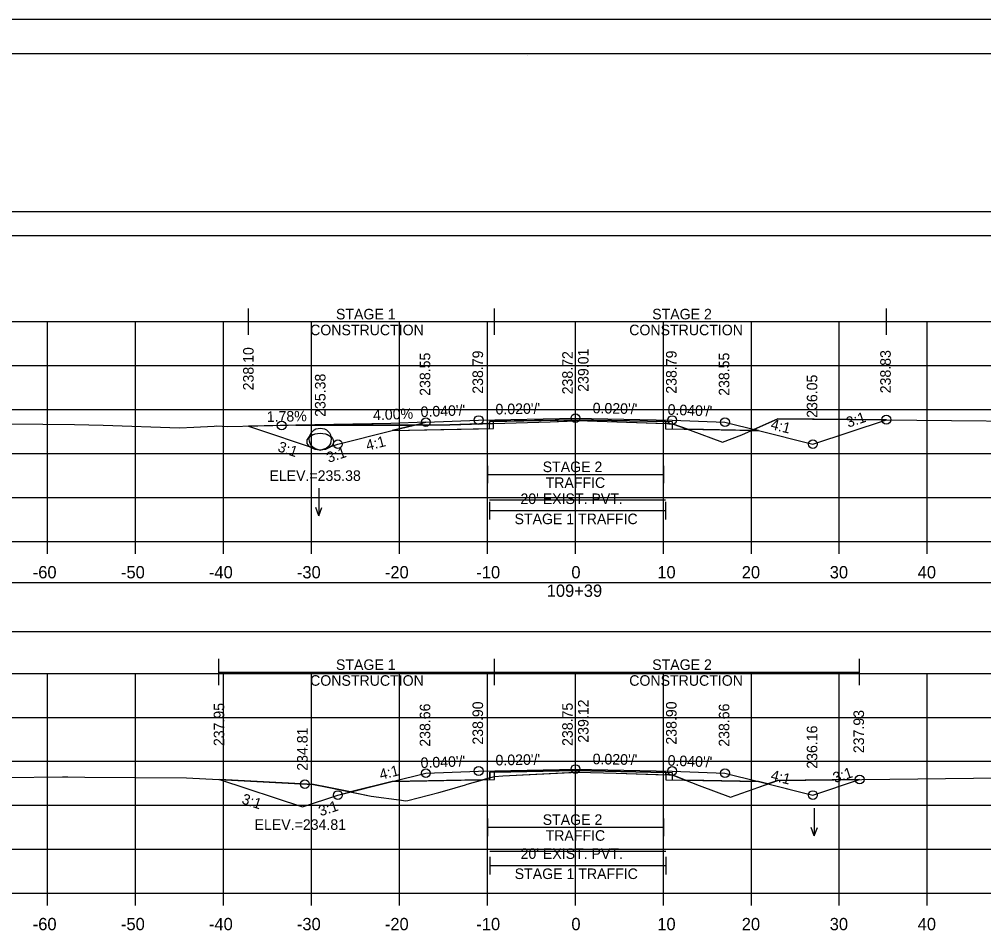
# Model space of a CAD drawing. Extents: x 1369627 to 1374022, y 380035 to 398173.
# Drawn here: x 1370116 to 1370225.7, y 380784.4 to 380888.2 of the extents above; entities that cross this region are included whole.
import ezdxf

# ---------------------------------------------------------------- set-up
doc = ezdxf.new("R2010")
doc.units = 0
for name, color, linetype in [('Default', 7, 'Continuous'), ('R_Alt Surface', 7, 'Continuous'), ('R_Axis', 7, 'Continuous'), ('R_Axis Annot', 7, 'Continuous'), ('R_Border', 7, 'Continuous'), ('R_Border Notes', 7, 'Continuous'), ('R_Drive', 7, 'Continuous'), ('R_Exist Surface', 7, 'Continuous'), ('R_Fin Surface', 7, 'Continuous'), ('R_Grid', 7, 'Continuous'), ('R_MOT', 7, 'Continuous'), ('R_No Plot', 7, 'Continuous'), ('R_Water', 7, 'Continuous'), ('R_Water Annot', 7, 'Continuous'), ('R_Xsect Elev', 7, 'Continuous'), ('R_Xsect Slope', 7, 'Continuous'), ('T_Vehicle Path Lt Minor', 7, 'Continuous'), ('T_Vehicle Path Rt', 7, 'Continuous')]:
    doc.layers.add(name, color=color, linetype=linetype)

msp = doc.modelspace()

# ---------------------------------------------------------------- linework, layer by layer
at = {"layer": 'Default'}
for points in [[(1370029.24, 380863.63), (1370329.24, 380863.63), (1370329.24, 380866.34), (1370029.24, 380866.34)], [(1370029.24, 380818.64), (1370329.24, 380818.64), (1370329.24, 380824.17), (1370029.24, 380824.17)]]:
    msp.add_lwpolyline(points, close=True, dxfattribs=at)
at = {"layer": 'R_Alt Surface'}
for points in [[(1370158.41, 380841.46), (1370169.49, 380841.69), (1370169.49, 380842.52), (1370179.24, 380842.71), (1370189.49, 380842.51), (1370189.49, 380841.68), (1370200.07, 380841.46)], [(1370158.41, 380801.57), (1370169.5, 380801.79), (1370169.5, 380802.62), (1370179.24, 380802.82), (1370189.5, 380802.61), (1370189.5, 380801.78), (1370200.07, 380801.57)]]:
    msp.add_lwpolyline(points, dxfattribs=at)
at = {"layer": 'R_Axis'}
for p, q in [((1370029.24, 380828.87), (1370329.24, 380828.87)), ((1370119.24, 380827.47), (1370119.24, 380828.87)), ((1370129.24, 380827.47), (1370129.24, 380828.87)), ((1370139.24, 380827.47), (1370139.24, 380828.87)), ((1370149.24, 380827.47), (1370149.24, 380828.87)), ((1370159.24, 380827.47), (1370159.24, 380828.87)), ((1370169.24, 380827.47), (1370169.24, 380828.87)), ((1370179.24, 380827.47), (1370179.24, 380828.87)), ((1370189.24, 380827.47), (1370189.24, 380828.87)), ((1370199.24, 380827.47), (1370199.24, 380828.87)), ((1370209.24, 380827.47), (1370209.24, 380828.87)), ((1370219.24, 380827.47), (1370219.24, 380828.87)), ((1370029.24, 380788.87), (1370329.24, 380788.87)), ((1370119.24, 380787.47), (1370119.24, 380788.87)), ((1370129.24, 380787.47), (1370129.24, 380788.87)), ((1370139.24, 380787.47), (1370139.24, 380788.87)), ((1370149.24, 380787.47), (1370149.24, 380788.87)), ((1370159.24, 380787.47), (1370159.24, 380788.87)), ((1370169.24, 380787.47), (1370169.24, 380788.87)), ((1370179.24, 380787.47), (1370179.24, 380788.87)), ((1370189.24, 380787.47), (1370189.24, 380788.87)), ((1370199.24, 380787.47), (1370199.24, 380788.87)), ((1370209.24, 380787.47), (1370209.24, 380788.87)), ((1370219.24, 380787.47), (1370219.24, 380788.87))]:
    msp.add_line(p, q, dxfattribs=at)
at = {"layer": 'R_Border'}
for p, q in [((1370021.24, 380884.33), (1370337.42, 380884.33)), ((1370173.76, 380884.07), (1370173.76, 380884.07)), ((1370173.76, 380884.07), (1370173.76, 380884.07))]:
    msp.add_line(p, q, dxfattribs=at)
at = {"layer": 'R_Drive'}
for p, q in [((1370158.24, 380842.26), (1370142.06, 380841.97)), ((1370162.24, 380842.42), (1370158.24, 380842.26))]:
    msp.add_line(p, q, dxfattribs=at)
at = {"layer": 'R_Exist Surface'}
for points in [[(1370111.44, 380842.27), (1370122.3, 380842.16), (1370125.55, 380842.09), (1370134.25, 380841.77), (1370135.86, 380841.87), (1370138.16, 380841.98), (1370138.46, 380842.01), (1370139.7, 380841.92), (1370146.57, 380842.07), (1370164.97, 380842.11), (1370169.91, 380842.27), (1370176.37, 380842.47), (1370179.49, 380842.6), (1370182.86, 380842.49), (1370189.66, 380842.26), (1370189.87, 380842.24), (1370190.36, 380842.2), (1370192.3, 380841.51), (1370195.95, 380840.17), (1370198.16, 380841), (1370202.26, 380842.82), (1370233.86, 380842.52)], [(1370114.44, 380802.03), (1370120.92, 380802.12), (1370121.54, 380802.11), (1370123.46, 380802.06), (1370135.03, 380801.99), (1370138.72, 380801.82), (1370149.48, 380801.22), (1370151, 380800.93), (1370156.01, 380799.91), (1370159.46, 380799.44), (1370159.92, 380799.37), (1370160.18, 380799.42), (1370163.73, 380800.32), (1370164.4, 380800.53), (1370166.75, 380801.21), (1370166.92, 380801.26), (1370170.05, 380802.16), (1370170.99, 380802.21), (1370179.5, 380802.64), (1370183.89, 380802.52), (1370189.85, 380802.34), (1370190.22, 380802.28), (1370190.51, 380802.23), (1370193.29, 380801.12), (1370196.86, 380799.78), (1370200.08, 380800.94), (1370202.25, 380801.69), (1370237.21, 380802.1)]]:
    msp.add_lwpolyline(points, dxfattribs=at)
at = {"layer": 'R_Fin Surface'}
for points in [[(1370142.06, 380841.97), (1370150.23, 380839.25), (1370152.24, 380839.92), (1370158.41, 380841.46), (1370162.24, 380842.42), (1370168.24, 380842.66), (1370179.24, 380842.88), (1370190.24, 380842.66), (1370196.24, 380842.42), (1370200.05, 380841.47), (1370206.24, 380839.92), (1370214.59, 380842.71)], [(1370138.79, 380801.82), (1370148.2, 380798.68), (1370152.24, 380800.03), (1370158.41, 380801.57), (1370162.24, 380802.53), (1370168.24, 380802.77), (1370179.24, 380802.99), (1370190.24, 380802.77), (1370196.24, 380802.53), (1370200.05, 380801.57), (1370206.24, 380800.03), (1370211.55, 380801.8)]]:
    msp.add_lwpolyline(points, dxfattribs=at)
at = {"layer": 'R_Grid'}
for p, q in [((1370029.24, 380853.87), (1370329.24, 380853.87)), ((1370119.24, 380828.87), (1370119.24, 380853.87)), ((1370129.24, 380828.87), (1370129.24, 380853.87)), ((1370139.24, 380828.87), (1370139.24, 380853.87)), ((1370149.24, 380828.87), (1370149.24, 380853.87)), ((1370159.24, 380828.87), (1370159.24, 380853.87)), ((1370169.24, 380828.87), (1370169.24, 380853.87)), ((1370179.24, 380828.87), (1370179.24, 380853.87)), ((1370189.24, 380828.87), (1370189.24, 380853.87)), ((1370199.24, 380828.87), (1370199.24, 380853.87)), ((1370209.24, 380828.87), (1370209.24, 380853.87)), ((1370219.24, 380828.87), (1370219.24, 380853.87)), ((1370029.24, 380848.87), (1370329.24, 380848.87)), ((1370029.24, 380843.87), (1370329.24, 380843.87)), ((1370029.24, 380838.87), (1370329.24, 380838.87)), ((1370029.24, 380833.87), (1370329.24, 380833.87)), ((1370029.24, 380828.87), (1370329.24, 380828.87)), ((1370029.24, 380813.87), (1370329.24, 380813.87)), ((1370119.24, 380788.87), (1370119.24, 380813.87)), ((1370129.24, 380788.87), (1370129.24, 380813.87)), ((1370139.24, 380788.87), (1370139.24, 380813.87)), ((1370149.24, 380788.87), (1370149.24, 380813.87)), ((1370159.24, 380788.87), (1370159.24, 380813.87)), ((1370169.24, 380788.87), (1370169.24, 380813.87)), ((1370179.24, 380788.87), (1370179.24, 380813.87)), ((1370189.24, 380788.87), (1370189.24, 380813.87)), ((1370199.24, 380788.87), (1370199.24, 380813.87)), ((1370209.24, 380788.87), (1370209.24, 380813.87)), ((1370219.24, 380788.87), (1370219.24, 380813.87)), ((1370029.24, 380808.87), (1370329.24, 380808.87)), ((1370029.24, 380803.87), (1370329.24, 380803.87)), ((1370029.24, 380798.87), (1370329.24, 380798.87)), ((1370029.24, 380793.87), (1370329.24, 380793.87)), ((1370029.24, 380788.87), (1370329.24, 380788.87))]:
    msp.add_line(p, q, dxfattribs=at)
at = {"layer": 'R_MOT'}
for p, q in [((1370142.06, 380852.36), (1370142.06, 380855.36)), ((1370170.05, 380852.36), (1370170.05, 380855.36)), ((1370214.59, 380852.36), (1370214.59, 380855.36)), ((1370142.06, 380853.86), (1370214.59, 380853.86)), ((1370169.24, 380837.48), (1370169.24, 380835.48)), ((1370189.24, 380837.48), (1370189.24, 380835.48)), ((1370169.24, 380836.48), (1370189.24, 380836.48)), ((1370169.49, 380833.37), (1370169.49, 380831.37)), ((1370169.49, 380832.37), (1370189.49, 380832.37)), ((1370189.49, 380833.37), (1370189.49, 380831.37)), ((1370138.72, 380812.51), (1370138.72, 380815.51)), ((1370170.05, 380812.51), (1370170.05, 380815.51)), ((1370211.55, 380812.51), (1370211.55, 380815.51)), ((1370138.72, 380814.01), (1370211.55, 380814.01)), ((1370169.24, 380797.38), (1370169.24, 380795.38)), ((1370189.24, 380797.38), (1370189.24, 380795.38)), ((1370169.24, 380796.38), (1370189.24, 380796.38)), ((1370169.5, 380793.02), (1370169.5, 380791.02)), ((1370189.5, 380793.02), (1370189.5, 380791.02)), ((1370169.5, 380792.02), (1370189.5, 380792.02))]:
    msp.add_line(p, q, dxfattribs=at)
at = {"layer": 'R_No Plot'}
msp.add_line((1370008.84, 380888.23), (1370342.17, 380888.23), dxfattribs=at)
for points in [[(1370008.83, 380888.23), (1370342.17, 380888.23), (1370342.17, 380674.89), (1370008.83, 380674.89)], [(1370255.16, 380884.33), (1370274.78, 380884.33), (1370274.78, 380874.45), (1370290.89, 380874.45), (1370314.09, 380874.45), (1370314.09, 380841.78), (1370337.3, 380841.78), (1370337.42, 380678.87), (1370021.24, 380678.87), (1370021.24, 380884.33)]]:
    msp.add_lwpolyline(points, close=True, dxfattribs=at)
for points in [[(1370158.41, 380841.46), (1370168.24, 380841.66), (1370169.91, 380841.7), (1370169.91, 380842.53), (1370179.24, 380842.71), (1370190.24, 380842.49), (1370190.24, 380841.66), (1370190.24, 380841.66), (1370200.05, 380841.47)], [(1370169.49, 380833.6), (1370189.49, 380833.6)], [(1370158.41, 380801.57), (1370168.24, 380801.77), (1370170.05, 380801.81), (1370170.05, 380802.64), (1370179.24, 380802.82), (1370190.24, 380802.6), (1370190.24, 380801.77), (1370190.24, 380801.77), (1370200.05, 380801.57)], [(1370169.5, 380793.64), (1370189.5, 380793.64)]]:
    msp.add_lwpolyline(points, dxfattribs=at)
for centre, radius in [((1370179.24, 380842.88), 0.5), ((1370145.85, 380842.05), 0.5), ((1370162.24, 380842.42), 0.5), ((1370168.24, 380842.66), 0.5), ((1370190.24, 380842.66), 0.5), ((1370196.24, 380842.42), 0.5), ((1370214.59, 380842.71), 0.5), ((1370150.23, 380840.5), 1.25), ((1370152.24, 380839.92), 0.5), ((1370206.24, 380839.92), 0.5), ((1370162.24, 380802.53), 0.5), ((1370168.24, 380802.77), 0.5), ((1370179.24, 380802.99), 0.5), ((1370190.24, 380802.77), 0.5), ((1370196.24, 380802.53), 0.5), ((1370148.49, 380801.28), 0.5), ((1370211.55, 380801.8), 0.5), ((1370152.24, 380800.03), 0.5), ((1370206.24, 380800.03), 0.5)]:
    msp.add_circle(centre, radius, dxfattribs=at)
msp.add_ellipse((1370150.23, 380840.21), major_axis=(1.5, 0), ratio=0.64, dxfattribs=at)
at = {"layer": 'R_Water'}
msp.add_ellipse((1370150.23, 380840.21), major_axis=(1.5, 0), ratio=0.638889, dxfattribs=at)
at = {"layer": 'R_Water Annot'}
for p, q in [((1370150.07, 380834.92), (1370150.07, 380831.78)), ((1370150.07, 380831.78), (1370149.72, 380832.74)), ((1370150.07, 380831.78), (1370150.42, 380832.74)), ((1370206.4, 380798.54), (1370206.4, 380795.39)), ((1370206.4, 380795.39), (1370206.05, 380796.36)), ((1370206.4, 380795.39), (1370206.75, 380796.36))]:
    msp.add_line(p, q, dxfattribs=at)
at = {"layer": 'R_Xsect Elev'}
for p, q in [((1370179.24, 380842.59), (1370179.24, 380852.59)), ((1370179.24, 380802.62), (1370179.24, 380812.62))]:
    msp.add_line(p, q, dxfattribs=at)
at = {"layer": 'T_Vehicle Path Lt Minor'}
for p, q in [((1370158.24, 380842.26), (1370147.47, 380842.07)), ((1370162.24, 380842.42), (1370158.24, 380842.26)), ((1370160.95, 380842.1), (1370162.24, 380842.42)), ((1370147.47, 380842.07), (1370160.95, 380842.1))]:
    msp.add_line(p, q, dxfattribs=at)
at = {"layer": 'T_Vehicle Path Rt'}
for p, q in [((1370179.24, 380842.71), (1370169.91, 380842.53)), ((1370179.24, 380842.59), (1370179.24, 380842.71)), ((1370189.49, 380842.51), (1370179.24, 380842.71)), ((1370179.24, 380842.71), (1370179.24, 380842.59)), ((1370189.49, 380842.27), (1370189.49, 380842.51)), ((1370189.49, 380842.27), (1370189.49, 380841.68)), ((1370147.47, 380842.07), (1370142.06, 380841.97)), ((1370160.95, 380842.1), (1370147.47, 380842.07)), ((1370160.95, 380842.1), (1370158.41, 380841.46)), ((1370189.49, 380841.68), (1370191.97, 380841.63)), ((1370199.25, 380841.48), (1370191.98, 380841.63)), ((1370199.52, 380841.6), (1370199.25, 380841.48)), ((1370199.25, 380841.48), (1370200.05, 380841.46)), ((1370200.05, 380841.47), (1370199.52, 380841.6)), ((1370200.07, 380841.46), (1370200.07, 380841.46)), ((1370179.24, 380802.62), (1370179.24, 380802.82)), ((1370189.5, 380802.61), (1370179.24, 380802.82)), ((1370179.24, 380802.82), (1370179.24, 380802.62)), ((1370168.72, 380801.78), (1370158.41, 380801.57)), ((1370169.5, 380802), (1370168.72, 380801.78)), ((1370168.72, 380801.78), (1370169.5, 380801.79)), ((1370169.5, 380802), (1370170.05, 380802.16)), ((1370169.5, 380801.79), (1370169.5, 380802)), ((1370189.5, 380802.35), (1370189.5, 380802.61)), ((1370189.5, 380802.35), (1370189.5, 380801.78)), ((1370189.5, 380801.78), (1370191.74, 380801.74)), ((1370200.05, 380801.57), (1370191.75, 380801.74)), ((1370206.24, 380800.03), (1370211.55, 380801.8)), ((1370153.68, 380800.39), (1370151, 380800.93)), ((1370158.41, 380801.57), (1370153.68, 380800.39)), ((1370200.07, 380801.57), (1370200.05, 380801.57)), ((1370201.13, 380801.3), (1370206.24, 380800.03))]:
    msp.add_line(p, q, dxfattribs=at)
for points in [[(1370158.41, 380841.46), (1370169.49, 380841.69), (1370169.49, 380842.26)], [(1370169.49, 380842.26), (1370164.97, 380842.11), (1370160.95, 380842.1)], [(1370169.91, 380842.53), (1370169.49, 380842.52), (1370169.49, 380842.26), (1370169.91, 380842.27)], [(1370169.91, 380842.27), (1370176.37, 380842.47), (1370179.24, 380842.59)], [(1370179.24, 380842.59), (1370179.49, 380842.6), (1370182.86, 380842.49), (1370189.49, 380842.27)], [(1370191.97, 380841.63), (1370190.36, 380842.2), (1370189.87, 380842.24), (1370189.66, 380842.26), (1370189.49, 380842.27)], [(1370214.59, 380842.71), (1370202.26, 380842.82), (1370199.52, 380841.6)], [(1370200.07, 380841.46), (1370206.24, 380839.92), (1370214.59, 380842.71)], [(1370142.06, 380841.97), (1370150.23, 380839.25), (1370152.24, 380839.92), (1370158.41, 380841.46), (1370160.95, 380842.1)], [(1370191.97, 380841.63), (1370191.97, 380841.63)], [(1370191.98, 380841.63), (1370192.3, 380841.51), (1370195.95, 380840.17), (1370198.16, 380841), (1370199.25, 380841.48)], [(1370199.25, 380841.48), (1370199.25, 380841.48)], [(1370199.52, 380841.6), (1370200.05, 380841.47), (1370200.07, 380841.46)], [(1370200.05, 380841.46), (1370200.05, 380841.47)], [(1370200.07, 380841.46), (1370200.07, 380841.46)], [(1370179.24, 380802.82), (1370169.5, 380802.62), (1370169.5, 380802)], [(1370151, 380800.93), (1370149.48, 380801.22), (1370138.79, 380801.82)], [(1370138.79, 380801.82), (1370148.2, 380798.68), (1370152.24, 380800.03), (1370153.68, 380800.39)], [(1370153.68, 380800.39), (1370156.01, 380799.91), (1370159.46, 380799.44), (1370159.92, 380799.37), (1370160.18, 380799.42), (1370163.73, 380800.32), (1370164.4, 380800.53), (1370166.75, 380801.21), (1370166.92, 380801.26), (1370168.72, 380801.78)], [(1370168.72, 380801.78), (1370168.72, 380801.78)], [(1370170.05, 380802.16), (1370170.99, 380802.21), (1370179.24, 380802.62)], [(1370179.24, 380802.62), (1370179.5, 380802.64), (1370183.89, 380802.52), (1370189.5, 380802.35)], [(1370191.74, 380801.74), (1370190.51, 380802.23), (1370190.22, 380802.28), (1370189.85, 380802.34), (1370189.5, 380802.35)], [(1370191.74, 380801.74), (1370191.74, 380801.74)], [(1370191.75, 380801.74), (1370193.29, 380801.12), (1370196.86, 380799.78), (1370200.08, 380800.94), (1370201.13, 380801.3)], [(1370211.55, 380801.8), (1370202.25, 380801.69), (1370201.13, 380801.3)], [(1370201.13, 380801.3), (1370200.07, 380801.57), (1370200.07, 380801.57)]]:
    msp.add_lwpolyline(points, dxfattribs=at)

# ---------------------------------------------------------------- texts
at = {"layer": 'R_Axis Annot'}
for s, height, p in [("20' EXIST. PVT.", 1.2, (1370172.99, 380833.12)), ('-60', 1.4, (1370117.55, 380824.67)), ('-50', 1.4, (1370127.58, 380824.67)), ('-40', 1.4, (1370137.58, 380824.67)), ('-30', 1.4, (1370147.58, 380824.67)), ('-20', 1.4, (1370157.58, 380824.67)), ('-10', 1.4, (1370167.98, 380824.67)), ('0', 1.4, (1370178.78, 380824.67)), ('10', 1.4, (1370188.55, 380824.67)), ('20', 1.4, (1370198.15, 380824.67)), ('30', 1.4, (1370208.15, 380824.67)), ('40', 1.4, (1370218.15, 380824.67)), ('109+39', 1.4, (1370175.98, 380822.57)), ("20' EXIST. PVT.", 1.2, (1370173.01, 380792.78)), ('-60', 1.4, (1370117.55, 380784.67)), ('-50', 1.4, (1370127.58, 380784.67)), ('-40', 1.4, (1370137.58, 380784.67)), ('-30', 1.4, (1370147.58, 380784.67)), ('-20', 1.4, (1370157.58, 380784.67)), ('-10', 1.4, (1370167.98, 380784.67)), ('0', 1.4, (1370178.78, 380784.67)), ('10', 1.4, (1370188.55, 380784.67)), ('20', 1.4, (1370198.15, 380784.67)), ('30', 1.4, (1370208.15, 380784.67)), ('40', 1.4, (1370218.15, 380784.67))]:
    msp.add_text(s, height=height, dxfattribs=at).set_placement(p)
at = {"layer": 'R_Border Notes'}
for s, p in [('ELEV.=235.38', (1370144.45, 380835.75)), ('ELEV.=234.81', (1370142.77, 380796.08))]:
    msp.add_text(s, height=1.2, dxfattribs=at).set_placement(p)
at = {"layer": 'R_MOT'}
for s, p in [('STAGE 1', (1370152.02, 380854.11)), ('STAGE 2', (1370187.97, 380854.11)), ('CONSTRUCTION', (1370149.08, 380852.31)), ('CONSTRUCTION', (1370185.36, 380852.31)), ('STAGE 2', (1370175.52, 380836.75)), ('TRAFFIC', (1370175.85, 380834.95)), ('STAGE 1 TRAFFIC', (1370172.32, 380830.83)), ('STAGE 1', (1370152.02, 380814.26)), ('STAGE 2', (1370187.97, 380814.26)), ('CONSTRUCTION', (1370149.08, 380812.46)), ('CONSTRUCTION', (1370185.36, 380812.46)), ('STAGE 2', (1370175.52, 380796.64)), ('TRAFFIC', (1370175.85, 380794.84)), ('STAGE 1 TRAFFIC', (1370172.34, 380790.49))]:
    msp.add_text(s, height=1.2, dxfattribs=at).set_placement(p)
at = {"layer": 'R_Xsect Elev'}
for s, rotation, p in [('238.10', 90, (1370142.66, 380846.04)), ('238.55', 90, (1370162.74, 380845.42)), ('238.79', 90, (1370168.74, 380845.66)), ('238.72', 90, (1370178.94, 380845.59)), ('239.01', 90, (1370180.73, 380845.88)), ('238.79', 90, (1370190.74, 380845.66)), ('238.55', 90, (1370196.74, 380845.42)), ('238.83', 90, (1370215.09, 380845.71)), ('235.38', 90, (1370150.83, 380843.03)), ('236.05', 90, (1370206.74, 380842.92)), ('1.78%', 1.0192, (1370144.16, 380842.45)), ('4.00%', 2.2906, (1370156.26, 380842.64)), ('237.95', 90, (1370139.32, 380805.6)), ('238.90', 90, (1370168.74, 380805.77)), ('238.75', 90, (1370178.94, 380805.62)), ('239.12', 90, (1370180.73, 380805.99)), ('238.90', 90, (1370190.74, 380805.77)), ('238.66', 90, (1370162.74, 380805.53)), ('238.66', 90, (1370196.74, 380805.53)), ('237.93', 90, (1370212.05, 380804.8)), ('234.81', 90, (1370148.8, 380802.8)), ('236.16', 90, (1370206.74, 380803.03))]:
    msp.add_text(s, height=1.2, rotation=rotation, dxfattribs=at).set_placement(p)
at = {"layer": 'R_Xsect Slope'}
for s, rotation, p in [("0.040'/'", 2.2906, (1370161.66, 380843)), ("0.020'/'", 1.1458, (1370170.17, 380843.3)), ("0.020'/'", 358.8542, (1370181.19, 380843.44)), ("0.040'/'", 357.7094, (1370189.7, 380843.28)), ('3:1', 18.4349, (1370210.26, 380841.79)), ('4:1', 345.9638, (1370201.36, 380841.66)), ('3:1', 341.5651, (1370145.31, 380839.14)), ('4:1', 14.0362, (1370155.59, 380839.18)), ('3:1', 18.4349, (1370151.19, 380837.79)), ("0.040'/'", 2.2906, (1370161.66, 380803.1)), ("0.020'/'", 1.1458, (1370170.17, 380803.4)), ("0.020'/'", 358.8542, (1370181.19, 380803.55)), ("0.040'/'", 357.7094, (1370189.7, 380803.39)), ('4:1', 14.0362, (1370157.12, 380801.76)), ('4:1', 345.9638, (1370201.36, 380801.76)), ('3:1', 18.4349, (1370208.74, 380801.39)), ('3:1', 341.5651, (1370141.21, 380799.11)), ('3:1', 18.4349, (1370150.27, 380797.61))]:
    msp.add_text(s, height=1.2, rotation=rotation, dxfattribs=at).set_placement(p)

doc.saveas('drawing.dxf')
